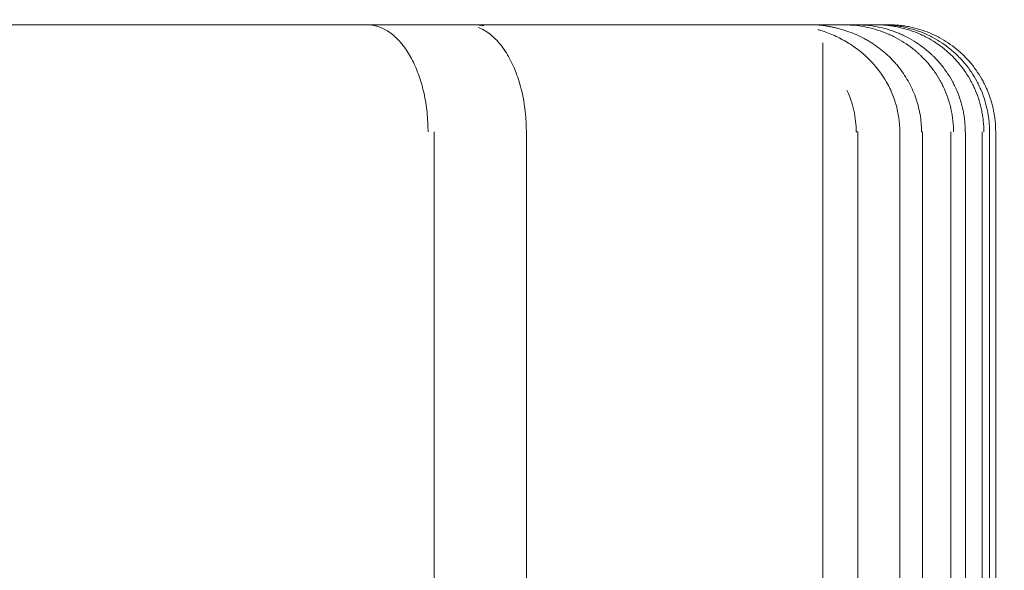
# Model space of a CAD drawing. Header units: millimetres. Extents: x 25069 to 61396, y 8621 to 21558.
# Tile 274 of 656: x 35894 to 35968, y 15938 to 15979. Entities that reach past the tile are written whole.
import ezdxf

# ---------------------------------------------------------------- set-up
doc = ezdxf.new("R2010")
doc.units = ezdxf.units.MM
doc.layers.add('10', color=7, linetype='Continuous')
doc.layers.add('dim', color=84, linetype='Continuous', lineweight=9)
doc.dimstyles.get("Standard").update_dxf_attribs({"dimtxt": 15, "dimasz": 5, "dimexe": 8, "dimexo": 5, "dimgap": 3, "dimtad": 0, "dimzin": 0, "dimdsep": 46, "dimtxsty": 'Standard', "dimblk": 'CLOSEDBLANK', "dimcen": 2, "dimclrd": 4, "dimclre": 3, "dimadec": 0, "dimazin": 0, "dimtfac": 1, "dimtofl": 0, "dimtmove": 0, "dimatfit": 3, "dimldrblk": 'CLOSEDBLANK', "dimfxl": 0, "dimtolj": 1, "dimtzin": 0, "dimarcsym": 0})

# ---------------------------------------------------------------- blocks, each defined once
blk = doc.blocks.new('_ClosedBlank')
at = {"color": 0, "linetype": 'ByBlock', "lineweight": -2}
for p, q in [((-1, 0.1667), (0, 0)), ((-1, 0.1667), (-1, -0.1667)), ((0, 0), (-1, -0.1667))]:
    blk.add_line(p, q, dxfattribs=at)
blk = doc.blocks.new('*D24')
at = {"layer": 'Defpoints', "color": 0, "lineweight": 18}
for p in [(35713.27, 16811.232), (36314.828, 16811.232), (35628.77, 15846.232)]:
    blk.add_point(p, dxfattribs=at)
at = {"layer": 'dim', "color": 3, "lineweight": -2}
for p, q in [((35733.27, 16811.232), (36334.828, 16811.232)), ((35648.77, 15846.232), (36334.828, 15846.232))]:
    blk.add_line(p, q, dxfattribs=at)
at = {"layer": 'dim', "color": 4, "lineweight": -3}
for p, q in [((36314.828, 16801.232), (36314.828, 16592.065)), ((36314.828, 15856.232), (36314.828, 16065.399))]:
    blk.add_line(p, q, dxfattribs=at)
at = {"layer": 'dim', "color": 4, "lineweight": -3, "xscale": 10, "yscale": 10, "zscale": 10}
for p, rotation in [((36314.828, 16811.232), 90), ((36314.828, 15846.232), 270)]:
    blk.add_blockref('_ClosedBlank', p, dxfattribs=dict(at, rotation=rotation))
at = {"layer": 'dim', "color": 0, "lineweight": 18, "insert": (36314.828, 16328.732), "char_height": 100, "attachment_point": 5, "rotation": 90}
blk.add_mtext('\\A1;965.00', dxfattribs=at)

msp = doc.modelspace()

# ---------------------------------------------------------------- linework, layer by layer
at = {"layer": '10', "color": 7, "linetype": 'Continuous', "lineweight": 13}
for p, q in [((35874.77, 15978.632), (35920.286, 15978.632)), ((35953.976, 15978.273), (35953.998, 15978.257)), ((35954.312, 15901.199), (35954.312, 15977.275)), ((35932.144, 15970.632), (35932.144, 15912.632)), ((35960.083, 15899.61), (35960.083, 15970.632)), ((35963.898, 15898.601), (35963.898, 15970.632)), ((35966.243, 15897.984), (35966.243, 15970.632))]:
    msp.add_line(p, q, dxfattribs=at)
at = {"layer": '10', "color": 7, "linetype": 'Continuous', "lineweight": 18}
for p, q in [((35874.77, 15978.632), (35920.28, 15978.632)), ((35920.28, 15978.632), (35928.258, 15978.632)), ((35928.258, 15978.632), (35953.635, 15978.632)), ((35953.635, 15978.632), (35955.312, 15978.632)), ((35955.312, 15978.632), (35955.864, 15978.632)), ((35955.864, 15978.632), (35956.808, 15978.632)), ((35956.808, 15978.632), (35958.303, 15978.632)), ((35958.303, 15978.632), (35958.763, 15978.632)), ((35958.763, 15978.632), (35959.252, 15978.632)), ((35925.247, 15912.632), (35925.247, 15970.632)), ((35956.932, 15970.632), (35956.819, 15970.632)), ((35956.932, 15900.494), (35956.932, 15970.632)), ((35961.769, 15970.632), (35961.708, 15970.632)), ((35961.769, 15899.197), (35961.769, 15970.632)), ((35965.002, 15970.632), (35964.977, 15970.632)), ((35965.002, 15898.331), (35965.002, 15970.632)), ((35966.802, 15970.632), (35966.797, 15970.632)), ((35966.802, 15897.852), (35966.802, 15970.632)), ((35967.27, 15970.632), (35967.254, 15970.632)), ((35967.254, 15970.632), (35967.254, 15897.732)), ((35967.27, 15897.728), (35967.27, 15970.632))]:
    msp.add_line(p, q, dxfattribs=at)
for points, knots in [([(35920.734, 15978.583), (35920.65, 15978.599), (35920.57, 15978.612), (35920.418, 15978.628), (35920.347, 15978.632), (35920.28, 15978.632)], [0, 0, 0, 0, 0.5, 0.5, 1, 1, 1, 1]), ([(35924.788, 15970.632), (35924.788, 15970.755), (35924.786, 15970.878), (35924.781, 15971.061), (35924.779, 15971.123), (35924.774, 15971.245), (35924.772, 15971.306), (35924.756, 15971.61), (35924.718, 15972.091), (35924.655, 15972.562), (35924.58, 15973.029), (35924.537, 15973.26), (35924.475, 15973.545), (35924.462, 15973.602), (35924.435, 15973.716), (35924.422, 15973.772), (35924.38, 15973.94), (35924.351, 15974.051), (35924.259, 15974.379), (35924.126, 15974.804), (35923.972, 15975.205), (35923.807, 15975.595), (35923.719, 15975.784), (35923.532, 15976.15), (35923.435, 15976.324), (35923.233, 15976.654), (35923.022, 15976.967), (35922.796, 15977.246), (35922.621, 15977.443), (35922.562, 15977.506), (35922.471, 15977.597), (35922.44, 15977.627), (35922.379, 15977.686), (35922.348, 15977.715), (35922.194, 15977.855), (35922.068, 15977.956), (35921.812, 15978.138), (35921.682, 15978.218), (35921.418, 15978.359), (35921.284, 15978.418), (35921.114, 15978.48), (35921.08, 15978.492), (35921.011, 15978.514), (35920.977, 15978.524), (35920.873, 15978.553), (35920.804, 15978.569), (35920.734, 15978.583)], [0, 0, 0, 0, 0.03125, 0.03125, 0.046875, 0.046875, 0.0625, 0.0625, 0.125, 0.1875, 0.1875, 0.25, 0.25, 0.265625, 0.265625, 0.28125, 0.28125, 0.3125, 0.3125, 0.375, 0.4375, 0.4375, 0.5, 0.5, 0.5625, 0.5625, 0.625, 0.6875, 0.6875, 0.71875, 0.71875, 0.734375, 0.734375, 0.75, 0.75, 0.8125, 0.8125, 0.875, 0.875, 0.9375, 0.9375, 0.953125, 0.953125, 0.96875, 0.96875, 1, 1, 1, 1]), ([(35928.258, 15978.632), (35928.385, 15978.632), (35928.506, 15978.626), (35928.738, 15978.602), (35928.848, 15978.584), (35928.951, 15978.56)], [0, 0, 0, 0, 0.5, 0.5, 1, 1, 1, 1]), ([(35955.564, 15978.335), (35955.472, 15978.359), (35955.38, 15978.382), (35955.243, 15978.415), (35955.197, 15978.426), (35955.106, 15978.447), (35955.061, 15978.457), (35954.927, 15978.485), (35954.839, 15978.503), (35954.666, 15978.534), (35954.58, 15978.548), (35954.455, 15978.567), (35954.413, 15978.573), (35954.332, 15978.584), (35954.292, 15978.589), (35954.175, 15978.603), (35954.099, 15978.61), (35953.99, 15978.619), (35953.955, 15978.621), (35953.885, 15978.625), (35953.852, 15978.627), (35953.754, 15978.631), (35953.692, 15978.632), (35953.635, 15978.632)], [0, 0, 0, 0, 0.125, 0.125, 0.1875, 0.1875, 0.25, 0.25, 0.375, 0.375, 0.5, 0.5, 0.5625, 0.5625, 0.625, 0.625, 0.75, 0.75, 0.8125, 0.8125, 0.875, 0.875, 1, 1, 1, 1]), ([(35961.708, 15970.632), (35961.708, 15970.688), (35961.708, 15970.744), (35961.705, 15970.855), (35961.7, 15971.022), (35961.689, 15971.187), (35961.66, 15971.517), (35961.603, 15971.954), (35961.508, 15972.384), (35961.423, 15972.703), (35961.377, 15972.863), (35961.326, 15973.021), (35961.29, 15973.126), (35961.272, 15973.179), (35961.177, 15973.441), (35961.093, 15973.646), (35960.909, 15974.046), (35960.708, 15974.437), (35960.359, 15974.997), (35960.094, 15975.352), (35959.919, 15975.568), (35959.883, 15975.611), (35959.811, 15975.695), (35959.703, 15975.821), (35959.59, 15975.943), (35959.361, 15976.182), (35959.045, 15976.486), (35958.535, 15976.904), (35958.172, 15977.155), (35957.939, 15977.304), (35957.892, 15977.334), (35957.797, 15977.392), (35957.749, 15977.42), (35957.605, 15977.504), (35957.508, 15977.558), (35957.215, 15977.714), (35956.818, 15977.906), (35956.202, 15978.147), (35955.779, 15978.277), (35955.564, 15978.335)], [0, 0, 0, 0, 0.015625, 0.015625, 0.03125, 0.0625, 0.0625, 0.125, 0.1875, 0.1875, 0.21875, 0.234375, 0.234375, 0.25, 0.25, 0.3125, 0.3125, 0.375, 0.4375, 0.5, 0.5, 0.515625, 0.515625, 0.53125, 0.5625, 0.5625, 0.625, 0.6875, 0.75, 0.75, 0.765625, 0.765625, 0.78125, 0.78125, 0.8125, 0.8125, 0.875, 0.9375, 1, 1, 1, 1]), ([(35955.864, 15978.632), (35955.998, 15978.632), (35956.132, 15978.629), (35956.332, 15978.62), (35956.399, 15978.616), (35956.532, 15978.606), (35956.599, 15978.601), (35956.932, 15978.569), (35957.195, 15978.532), (35957.715, 15978.432), (35957.972, 15978.371), (35958.479, 15978.224), (35958.73, 15978.138), (35959.039, 15978.016), (35959.101, 15977.99), (35959.224, 15977.938), (35959.285, 15977.911), (35959.468, 15977.829), (35959.588, 15977.771), (35959.943, 15977.589), (35960.402, 15977.326), (35960.833, 15977.02), (35961.146, 15976.775), (35961.248, 15976.691), (35961.399, 15976.56), (35961.449, 15976.516), (35961.547, 15976.426), (35961.596, 15976.38), (35961.838, 15976.149), (35962.021, 15975.956), (35962.365, 15975.554), (35962.527, 15975.345), (35962.83, 15974.912), (35962.971, 15974.687), (35963.133, 15974.397), (35963.165, 15974.338), (35963.227, 15974.22), (35963.258, 15974.16), (35963.347, 15973.98), (35963.403, 15973.859), (35963.561, 15973.493), (35963.747, 15972.997), (35963.881, 15972.485), (35963.963, 15972.095), (35963.987, 15971.964), (35964.017, 15971.766), (35964.027, 15971.7), (35964.044, 15971.567), (35964.052, 15971.5), (35964.086, 15971.167), (35964.1, 15970.9), (35964.1, 15970.632)], [0, 0, 0, 0, 0.03125, 0.03125, 0.046875, 0.046875, 0.0625, 0.0625, 0.125, 0.125, 0.1875, 0.1875, 0.25, 0.25, 0.265625, 0.265625, 0.28125, 0.28125, 0.3125, 0.3125, 0.375, 0.4375, 0.4375, 0.46875, 0.46875, 0.484375, 0.484375, 0.5, 0.5, 0.5625, 0.5625, 0.625, 0.625, 0.6875, 0.6875, 0.703125, 0.703125, 0.71875, 0.71875, 0.75, 0.75, 0.8125, 0.875, 0.875, 0.90625, 0.90625, 0.921875, 0.921875, 0.9375, 0.9375, 1, 1, 1, 1]), ([(35964.977, 15970.632), (35964.977, 15970.899), (35964.963, 15971.165), (35964.922, 15971.563), (35964.905, 15971.696), (35964.865, 15971.958), (35964.842, 15972.089), (35964.761, 15972.477), (35964.629, 15972.987), (35964.447, 15973.481), (35964.291, 15973.846), (35964.236, 15973.967), (35964.148, 15974.146), (35964.118, 15974.206), (35964.056, 15974.324), (35964.025, 15974.382), (35963.865, 15974.673), (35963.726, 15974.897), (35963.427, 15975.331), (35963.267, 15975.54), (35962.926, 15975.942), (35962.745, 15976.136), (35962.505, 15976.368), (35962.457, 15976.414), (35962.359, 15976.504), (35962.211, 15976.637), (35962.059, 15976.764), (35961.749, 15977.01), (35961.322, 15977.317), (35960.866, 15977.582), (35960.571, 15977.734), (35960.482, 15977.779), (35960.392, 15977.822), (35960.332, 15977.851), (35960.302, 15977.865), (35960.15, 15977.934), (35960.028, 15977.987), (35959.66, 15978.134), (35959.411, 15978.22), (35958.907, 15978.369), (35958.651, 15978.431), (35958.134, 15978.531), (35957.872, 15978.569), (35957.474, 15978.607), (35957.341, 15978.616), (35957.075, 15978.629), (35956.941, 15978.632), (35956.808, 15978.632)], [0, 0, 0, 0, 0.0625, 0.0625, 0.09375, 0.09375, 0.125, 0.125, 0.1875, 0.25, 0.25, 0.28125, 0.28125, 0.296875, 0.296875, 0.3125, 0.3125, 0.375, 0.375, 0.4375, 0.4375, 0.5, 0.5, 0.515625, 0.515625, 0.53125, 0.5625, 0.5625, 0.625, 0.6875, 0.6875, 0.703125, 0.710938, 0.710938, 0.71875, 0.71875, 0.75, 0.75, 0.8125, 0.8125, 0.875, 0.875, 0.9375, 0.9375, 0.96875, 0.96875, 1, 1, 1, 1]), ([(35958.303, 15978.632), (35958.568, 15978.632), (35958.832, 15978.619), (35959.162, 15978.587), (35959.228, 15978.58), (35959.359, 15978.564), (35959.555, 15978.537), (35959.749, 15978.504), (35960.135, 15978.428), (35960.642, 15978.302), (35961.136, 15978.127), (35961.501, 15977.978), (35961.622, 15977.925), (35961.772, 15977.855), (35961.802, 15977.841), (35961.861, 15977.812), (35961.95, 15977.768), (35962.038, 15977.723), (35962.329, 15977.569), (35962.78, 15977.302), (35963.202, 15976.993), (35963.609, 15976.663), (35963.805, 15976.488), (35964.183, 15976.115), (35964.36, 15975.921), (35964.695, 15975.518), (35964.852, 15975.309), (35965.145, 15974.876), (35965.281, 15974.652), (35965.438, 15974.362), (35965.469, 15974.304), (35965.529, 15974.186), (35965.559, 15974.127), (35965.644, 15973.948), (35965.698, 15973.827), (35965.851, 15973.464), (35966.029, 15972.971), (35966.158, 15972.465), (35966.236, 15972.079), (35966.259, 15971.949), (35966.289, 15971.754), (35966.298, 15971.688), (35966.314, 15971.557), (35966.322, 15971.491), (35966.355, 15971.162), (35966.368, 15970.897), (35966.368, 15970.632)], [0, 0, 0, 0, 0.0625, 0.0625, 0.078125, 0.078125, 0.09375, 0.125, 0.125, 0.1875, 0.25, 0.25, 0.28125, 0.28125, 0.289063, 0.289063, 0.296875, 0.3125, 0.3125, 0.375, 0.4375, 0.4375, 0.5, 0.5, 0.5625, 0.5625, 0.625, 0.625, 0.6875, 0.6875, 0.703125, 0.703125, 0.71875, 0.71875, 0.75, 0.75, 0.8125, 0.875, 0.875, 0.90625, 0.90625, 0.921875, 0.921875, 0.9375, 0.9375, 1, 1, 1, 1]), ([(35966.797, 15970.632), (35966.797, 15970.897), (35966.783, 15971.161), (35966.751, 15971.489), (35966.743, 15971.555), (35966.727, 15971.686), (35966.7, 15971.882), (35966.666, 15972.076), (35966.588, 15972.461), (35966.46, 15972.967), (35966.283, 15973.459), (35966.132, 15973.822), (35966.078, 15973.942), (35966.007, 15974.091), (35965.992, 15974.121), (35965.963, 15974.181), (35965.919, 15974.269), (35965.873, 15974.357), (35965.717, 15974.646), (35965.582, 15974.87), (35965.291, 15975.303), (35965.135, 15975.512), (35964.802, 15975.915), (35964.625, 15976.109), (35964.25, 15976.482), (35964.054, 15976.658), (35963.649, 15976.988), (35963.229, 15977.298), (35962.78, 15977.566), (35962.49, 15977.72), (35962.431, 15977.75), (35962.313, 15977.809), (35962.254, 15977.838), (35962.075, 15977.922), (35961.954, 15977.975), (35961.59, 15978.125), (35961.097, 15978.3), (35960.591, 15978.427), (35960.206, 15978.503), (35960.077, 15978.526), (35959.882, 15978.554), (35959.817, 15978.563), (35959.686, 15978.579), (35959.62, 15978.587), (35959.291, 15978.619), (35959.027, 15978.632), (35958.763, 15978.632)], [0, 0, 0, 0, 0.0625, 0.0625, 0.078125, 0.078125, 0.09375, 0.125, 0.125, 0.1875, 0.25, 0.25, 0.28125, 0.28125, 0.289063, 0.289063, 0.296875, 0.3125, 0.3125, 0.375, 0.375, 0.4375, 0.4375, 0.5, 0.5, 0.5625, 0.5625, 0.625, 0.6875, 0.6875, 0.703125, 0.703125, 0.71875, 0.71875, 0.75, 0.75, 0.8125, 0.875, 0.875, 0.90625, 0.90625, 0.921875, 0.921875, 0.9375, 0.9375, 1, 1, 1, 1]), ([(35959.252, 15978.632), (35959.516, 15978.632), (35959.78, 15978.619), (35960.108, 15978.587), (35960.173, 15978.579), (35960.304, 15978.563), (35960.5, 15978.536), (35960.693, 15978.502), (35961.077, 15978.426), (35961.582, 15978.299), (35962.073, 15978.123), (35962.436, 15977.973), (35962.556, 15977.919), (35962.705, 15977.849), (35962.735, 15977.835), (35962.794, 15977.806), (35962.883, 15977.762), (35962.97, 15977.716), (35963.259, 15977.562), (35963.707, 15977.293), (35964.125, 15976.983), (35964.529, 15976.652), (35964.723, 15976.476), (35965.097, 15976.103), (35965.272, 15975.908), (35965.603, 15975.505), (35965.914, 15975.087), (35966.182, 15974.639), (35966.337, 15974.35), (35966.383, 15974.263), (35966.427, 15974.174), (35966.456, 15974.115), (35966.47, 15974.085), (35966.54, 15973.936), (35966.594, 15973.816), (35966.744, 15973.453), (35966.92, 15972.962), (35967.047, 15972.457), (35967.124, 15972.073), (35967.146, 15971.944), (35967.175, 15971.749), (35967.184, 15971.684), (35967.201, 15971.553), (35967.208, 15971.488), (35967.24, 15971.159), (35967.254, 15970.896), (35967.254, 15970.632)], [0, 0, 0, 0, 0.0625, 0.0625, 0.078125, 0.078125, 0.09375, 0.125, 0.125, 0.1875, 0.25, 0.25, 0.28125, 0.28125, 0.289063, 0.289063, 0.296875, 0.3125, 0.3125, 0.375, 0.4375, 0.4375, 0.5, 0.5, 0.5625, 0.5625, 0.625, 0.6875, 0.6875, 0.703125, 0.710938, 0.710938, 0.71875, 0.71875, 0.75, 0.75, 0.8125, 0.875, 0.875, 0.90625, 0.90625, 0.921875, 0.921875, 0.9375, 0.9375, 1, 1, 1, 1]), ([(35954.312, 15977.273), (35954.312, 15977.189), (35954.312, 15977.089), (35954.312, 15976.908), (35954.312, 15976.842), (35954.312, 15976.714), (35954.312, 15976.654), (35954.312, 15976.589)], [0, 0, 0, 0, 0.526298, 0.526298, 0.789448, 0.789448, 1, 1, 1, 1]), ([(35956.819, 15970.632), (35956.819, 15970.901), (35956.804, 15971.167), (35956.745, 15971.698), (35956.702, 15971.962), (35956.585, 15972.486), (35956.512, 15972.743), (35956.34, 15973.248), (35956.241, 15973.496), (35956.128, 15973.74)], [0, 0, 0, 0, 0.25, 0.25, 0.5, 0.5, 0.75, 0.75, 1, 1, 1, 1])]:
    msp.add_open_spline(points, degree=3, knots=knots, dxfattribs=at)
at = {"layer": '10', "color": 7, "linetype": 'Continuous', "lineweight": 13}
for points, knots in [([(35928.545, 15978.441), (35928.702, 15978.381), (35928.858, 15978.305), (35929.154, 15978.132), (35929.295, 15978.036), (35929.571, 15977.82), (35929.705, 15977.701), (35930.095, 15977.312), (35930.339, 15977.01), (35930.796, 15976.317), (35931.002, 15975.935), (35931.277, 15975.316), (35931.363, 15975.102), (35931.523, 15974.657), (35931.597, 15974.425), (35931.799, 15973.719), (35931.905, 15973.231), (35932.062, 15972.223), (35932.113, 15971.697), (35932.141, 15970.994), (35932.144, 15970.813), (35932.144, 15970.632)], [0, 0, 0, 0, 0.078189, 0.078189, 0.150809, 0.150809, 0.223429, 0.223429, 0.36867, 0.36867, 0.513911, 0.513911, 0.586531, 0.586531, 0.659152, 0.659152, 0.804392, 0.804392, 0.949633, 0.949633, 1, 1, 1, 1]), ([(35953.998, 15978.257), (35954.185, 15978.203), (35954.369, 15978.144), (35954.894, 15977.956), (35955.23, 15977.812), (35955.887, 15977.483), (35956.202, 15977.3), (35956.804, 15976.898), (35957.092, 15976.679), (35957.64, 15976.203), (35957.901, 15975.945), (35958.629, 15975.12), (35959.031, 15974.517), (35959.503, 15973.53), (35959.638, 15973.185), (35959.855, 15972.489), (35959.937, 15972.135), (35960.05, 15971.418), (35960.08, 15971.053), (35960.083, 15970.667), (35960.083, 15970.65), (35960.083, 15970.632)], [0, 0, 0, 0, 0.055934, 0.055934, 0.160274, 0.160274, 0.264614, 0.264614, 0.368954, 0.368954, 0.473294, 0.473294, 0.681974, 0.681974, 0.786314, 0.786314, 0.890654, 0.890654, 0.994994, 0.994994, 1, 1, 1, 1])]:
    msp.add_open_spline(points, degree=3, knots=knots, dxfattribs=at)

# ---------------------------------------------------------------- dimensions: what is measured, and where the dimension line sits
at = {"layer": 'dim', "lineweight": 18}
dim = msp.add_linear_dim(base=(36314.828, 16811.232), p1=(35628.77, 15846.232), p2=(35713.27, 16811.232), angle=90, dimstyle='Standard', override={"dimscale": 2, "dimtxt": 50, "dimexe": 10, "dimexo": 10, "dimgap": 15, "dimlwd": 65533}, dxfattribs=at)
dim.commit()
dim.dimension.update_dxf_attribs({"geometry": '*D24', "text_midpoint": (36314.828, 16328.732), "dimtype": 160})

doc.saveas('drawing.dxf')
